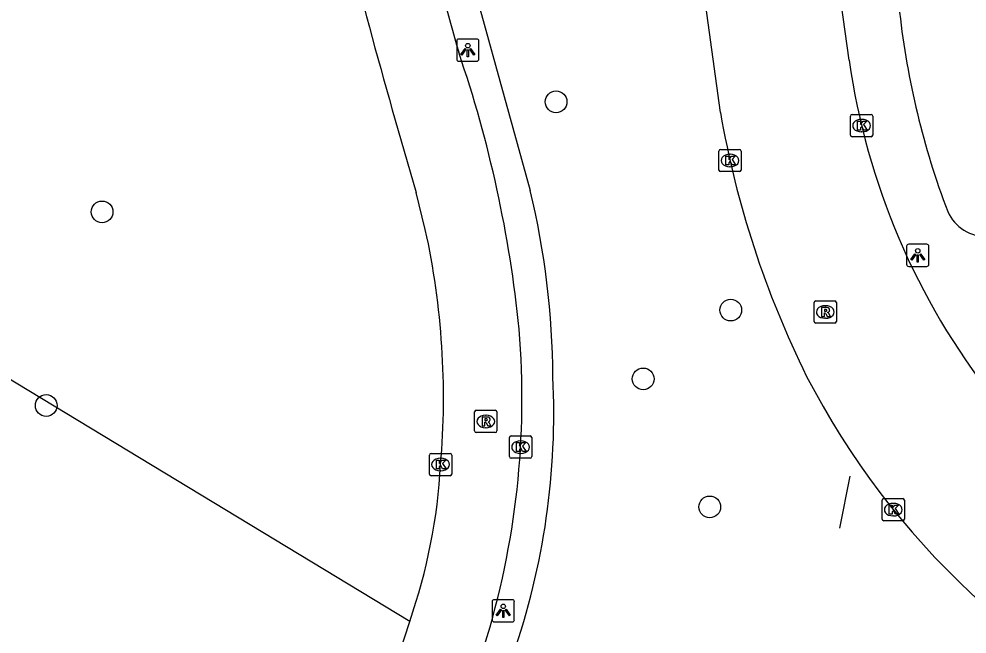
# Model space of a CAD drawing. Extents: x 160356 to 161355, y 381727 to 382845.
# Drawn here: x 160864.16 to 160906.72, y 381845.06 to 381872.66 of the extents above; entities that cross this region are included whole.
import ezdxf

# ---------------------------------------------------------------- set-up
doc = ezdxf.new("R2010")
doc.units = 0
for name, color, linetype in [('IMGEO_Berm_groen', 7, 'Continuous'), ('IMGEO_Boom', 7, 'Continuous'), ('IMGEO_Fietspad_gesloten', 7, 'Continuous'), ('IMGEO_Hek', 7, 'Continuous'), ('IMGEO_Kolk', 7, 'Continuous'), ('IMGEO_Lichtpunt', 7, 'Continuous'), ('IMGEO_Rijbaan_lokaal_open', 7, 'Continuous'), ('IMGEO_Rioolput', 7, 'Continuous'), ('IMGEO_Voetpad_open', 7, 'Continuous')]:
    doc.layers.add(name, color=color, linetype=linetype)

msp = doc.modelspace()

# ---------------------------------------------------------------- linework, layer by layer
at = {"layer": 'IMGEO_Berm_groen'}
msp.add_lwpolyline([(160881.699, 381845.629), (160837.055, 381872.634)], dxfattribs=at)
at = {"layer": 'IMGEO_Boom'}
for centre in [(160888.268, 381868.946), (160867.887, 381864.004), (160896.11, 381859.599), (160892.181, 381856.507), (160865.381, 381855.314), (160895.168, 381850.764)]:
    msp.add_circle(centre, 0.489, dxfattribs=at)
at = {"layer": 'IMGEO_Fietspad_gesloten'}
for points in [[(160882.399, 381863.215), (160881.994, 381864.874)], [(160875.539, 381826.657), (160877.352, 381832.225), (160879.827, 381839.886), (160881.699, 381845.629)]]:
    msp.add_lwpolyline(points, dxfattribs=at)
for centre, radius, start, end in [((161113.454, 381935.891), 238.507, 193.12349, 195.74594), ((161178.247, 381952.972), 309.074, 193.69852, 196.56111), ((160832.1, 381853.354), 54.774, 5.6419, 18.978), ((160847.945, 381855.674), 35.27, 355.107, 12.3452), ((160849.486, 381855.62), 37.253, 342.656, 4.8033), ((160857.304, 381854.092), 25.822, 340.8666, 356.8331)]:
    msp.add_arc(centre, radius, start, end, dxfattribs=at)
at = {"layer": 'IMGEO_Hek'}
msp.add_lwpolyline([(160901.012, 381849.808), (160901.469, 381852.141)], dxfattribs=at)
at = {"layer": 'IMGEO_Kolk'}
for p, q in [((160901.56, 381868.376), (160902.412, 381868.376)), ((160901.485, 381867.45), (160901.485, 381868.302)), ((160901.973, 381868.156), (160901.998, 381868.156)), ((160902.486, 381868.302), (160902.486, 381867.45)), ((160901.996, 381867.596), (160901.971, 381867.596)), ((160902.412, 381867.376), (160901.56, 381867.376)), ((160895.576, 381865.884), (160895.576, 381866.736)), ((160895.651, 381866.81), (160896.503, 381866.81)), ((160896.577, 381866.736), (160896.577, 381865.884)), ((160896.064, 381866.59), (160896.089, 381866.59)), ((160896.503, 381865.81), (160895.651, 381865.81)), ((160896.087, 381866.03), (160896.062, 381866.03)), ((160886.251, 381853.948), (160887.103, 381853.948)), ((160886.176, 381853.022), (160886.176, 381853.874)), ((160886.664, 381853.728), (160886.689, 381853.728)), ((160887.177, 381853.874), (160887.177, 381853.022)), ((160882.583, 381852.24), (160882.583, 381853.092)), ((160882.658, 381853.166), (160883.51, 381853.166)), ((160883.584, 381853.092), (160883.584, 381852.24)), ((160886.687, 381853.168), (160886.662, 381853.168)), ((160883.071, 381852.946), (160883.096, 381852.946)), ((160887.103, 381852.948), (160886.251, 381852.948)), ((160883.094, 381852.386), (160883.069, 381852.386)), ((160883.51, 381852.166), (160882.658, 381852.166)), ((160902.907, 381850.215), (160902.907, 381851.067)), ((160902.982, 381851.141), (160903.834, 381851.141)), ((160903.395, 381850.921), (160903.42, 381850.921)), ((160903.908, 381851.067), (160903.908, 381850.215)), ((160903.834, 381850.141), (160902.982, 381850.141)), ((160903.418, 381850.361), (160903.393, 381850.361))]:
    msp.add_line(p, q, dxfattribs=at)
for points in [[(160901.56, 381868.376), (160902.412, 381868.376)], [(160901.485, 381867.45), (160901.485, 381868.302)], [(160901.806, 381868.076), (160901.929, 381868.076), (160901.929, 381867.925), (160902.059, 381868.076), (160902.223, 381868.076), (160902.077, 381867.925), (160902.23, 381867.676), (160902.078, 381867.676), (160901.993, 381867.84), (160901.929, 381867.773), (160901.929, 381867.676), (160901.806, 381867.676), (160901.806, 381868.076)], [(160902.486, 381868.302), (160902.486, 381867.45)], [(160902.412, 381867.376), (160901.56, 381867.376)], [(160895.576, 381865.884), (160895.576, 381866.736)], [(160895.651, 381866.81), (160896.503, 381866.81)], [(160896.577, 381866.736), (160896.577, 381865.884)], [(160895.897, 381866.51), (160896.02, 381866.51), (160896.02, 381866.359), (160896.15, 381866.51), (160896.314, 381866.51), (160896.168, 381866.359), (160896.321, 381866.11), (160896.169, 381866.11), (160896.084, 381866.274), (160896.02, 381866.207), (160896.02, 381866.11), (160895.897, 381866.11), (160895.897, 381866.51)], [(160896.503, 381865.81), (160895.651, 381865.81)], [(160886.251, 381853.948), (160887.103, 381853.948)], [(160886.176, 381853.022), (160886.176, 381853.874)], [(160886.497, 381853.648), (160886.62, 381853.648), (160886.62, 381853.497), (160886.75, 381853.648), (160886.914, 381853.648), (160886.768, 381853.497), (160886.921, 381853.248), (160886.769, 381853.248), (160886.684, 381853.412), (160886.62, 381853.345), (160886.62, 381853.248), (160886.497, 381853.248), (160886.497, 381853.648)], [(160887.177, 381853.874), (160887.177, 381853.022)], [(160882.583, 381852.24), (160882.583, 381853.092)], [(160882.658, 381853.166), (160883.51, 381853.166)], [(160883.584, 381853.092), (160883.584, 381852.24)], [(160882.904, 381852.866), (160883.027, 381852.866), (160883.027, 381852.715), (160883.157, 381852.866), (160883.321, 381852.866), (160883.175, 381852.715), (160883.328, 381852.466), (160883.176, 381852.466), (160883.091, 381852.63), (160883.027, 381852.563), (160883.027, 381852.466), (160882.904, 381852.466), (160882.904, 381852.866)], [(160887.103, 381852.948), (160886.251, 381852.948)], [(160883.51, 381852.166), (160882.658, 381852.166)], [(160902.907, 381850.215), (160902.907, 381851.067)], [(160902.982, 381851.141), (160903.834, 381851.141)], [(160903.908, 381851.067), (160903.908, 381850.215)], [(160903.228, 381850.841), (160903.351, 381850.841), (160903.351, 381850.69), (160903.481, 381850.841), (160903.645, 381850.841), (160903.499, 381850.69), (160903.652, 381850.441), (160903.5, 381850.441), (160903.415, 381850.605), (160903.351, 381850.538), (160903.351, 381850.441), (160903.228, 381850.441), (160903.228, 381850.841)], [(160903.834, 381850.141), (160902.982, 381850.141)]]:
    msp.add_lwpolyline(points, dxfattribs=at)
for centre, start, end in [((160901.562, 381868.3), 91.552, 178.448), ((160901.562, 381868.3), 91.552, 178.448), ((160902.41, 381868.3), 1.552, 88.448), ((160902.41, 381868.3), 1.552, 88.448), ((160901.562, 381867.452), 181.552, 268.448), ((160901.562, 381867.452), 181.552, 268.448), ((160902.41, 381867.452), 271.552, 358.448), ((160902.41, 381867.452), 271.552, 358.448), ((160895.653, 381866.734), 91.552, 178.448), ((160895.653, 381866.734), 91.552, 178.448), ((160896.501, 381866.734), 1.552, 88.448), ((160896.501, 381866.734), 1.552, 88.448), ((160895.653, 381865.886), 181.552, 268.448), ((160895.653, 381865.886), 181.552, 268.448), ((160896.501, 381865.886), 271.552, 358.448), ((160896.501, 381865.886), 271.552, 358.448), ((160886.253, 381853.872), 91.552, 178.448), ((160886.253, 381853.872), 91.552, 178.448), ((160887.101, 381853.872), 1.552, 88.448), ((160887.101, 381853.872), 1.552, 88.448), ((160882.66, 381853.09), 91.552, 178.448), ((160882.66, 381853.09), 91.552, 178.448), ((160883.508, 381853.09), 1.552, 88.448), ((160883.508, 381853.09), 1.552, 88.448), ((160886.253, 381853.024), 181.552, 268.448), ((160886.253, 381853.024), 181.552, 268.448), ((160887.101, 381853.024), 271.552, 358.448), ((160887.101, 381853.024), 271.552, 358.448), ((160882.66, 381852.242), 181.552, 268.448), ((160882.66, 381852.242), 181.552, 268.448), ((160883.508, 381852.242), 271.552, 358.448), ((160883.508, 381852.242), 271.552, 358.448), ((160902.984, 381851.065), 91.552, 178.448), ((160902.984, 381851.065), 91.552, 178.448), ((160903.832, 381851.065), 1.552, 88.448), ((160903.832, 381851.065), 1.552, 88.448), ((160902.984, 381850.217), 181.552, 268.448), ((160902.984, 381850.217), 181.552, 268.448), ((160903.832, 381850.217), 271.552, 358.448), ((160903.832, 381850.217), 271.552, 358.448)]:
    msp.add_arc(centre, 0.0765, start, end, dxfattribs=at)
for centre, major_axis, ratio, start_param, end_param in [((160901.972, 381867.876), (-0.387, 0.002), 0.722429, 4.712389, 7.853982), ((160901.997, 381867.876), (-0.39, 0.002), 0.717154, 1.570796, 4.712389), ((160896.063, 381866.31), (-0.387, 0.002), 0.722429, 4.712389, 7.853982), ((160896.088, 381866.31), (-0.39, 0.002), 0.717154, 1.570796, 4.712389), ((160886.663, 381853.448), (-0.387, 0.002), 0.722429, 4.712389, 7.853982), ((160886.688, 381853.448), (-0.39, 0.002), 0.717154, 1.570796, 4.712389), ((160883.07, 381852.666), (-0.387, 0.002), 0.722429, 4.712389, 7.853982), ((160883.095, 381852.666), (-0.39, 0.002), 0.717154, 1.570796, 4.712389), ((160903.394, 381850.641), (-0.387, 0.002), 0.722429, 4.712389, 7.853982), ((160903.419, 381850.641), (-0.39, 0.002), 0.717154, 1.570796, 4.712389)]:
    msp.add_ellipse(centre, major_axis=major_axis, ratio=ratio, start_param=start_param, end_param=end_param, dxfattribs=at)
at = {"layer": 'IMGEO_Lichtpunt'}
for p, q in [((160883.809, 381871.667), (160883.809, 381870.86)), ((160883.809, 381871.667), (160883.809, 381870.86)), ((160884.711, 381871.762), (160883.903, 381871.762)), ((160884.711, 381871.762), (160883.903, 381871.762)), ((160884.805, 381870.86), (160884.805, 381871.667)), ((160884.805, 381870.86), (160884.805, 381871.667)), ((160883.903, 381870.766), (160884.711, 381870.766)), ((160883.903, 381870.766), (160884.711, 381870.766)), ((160904.008, 381862.46), (160904.008, 381861.653)), ((160904.008, 381862.46), (160904.008, 381861.653)), ((160904.91, 381862.555), (160904.102, 381862.555)), ((160904.91, 381862.555), (160904.102, 381862.555)), ((160905.004, 381861.653), (160905.004, 381862.46)), ((160905.004, 381861.653), (160905.004, 381862.46)), ((160904.102, 381861.559), (160904.91, 381861.559)), ((160904.102, 381861.559), (160904.91, 381861.559)), ((160885.399, 381846.506), (160885.399, 381845.699)), ((160885.399, 381846.506), (160885.399, 381845.699)), ((160886.301, 381846.601), (160885.493, 381846.601)), ((160886.301, 381846.601), (160885.493, 381846.601)), ((160886.395, 381845.699), (160886.395, 381846.506)), ((160886.395, 381845.699), (160886.395, 381846.506)), ((160885.493, 381845.605), (160886.301, 381845.605)), ((160885.493, 381845.605), (160886.301, 381845.605))]:
    msp.add_line(p, q, dxfattribs=at)
for points in [[(160884.183, 381871.331), (160884.222, 381871.303), (160884.034, 381871.041), (160883.996, 381871.068), (160884.183, 381871.331)], [(160884.285, 381871.283), (160884.332, 381871.283), (160884.332, 381870.961), (160884.285, 381870.961), (160884.285, 381871.283)], [(160884.395, 381871.303), (160884.433, 381871.33), (160884.62, 381871.068), (160884.581, 381871.04), (160884.395, 381871.303)], [(160904.382, 381862.124), (160904.421, 381862.096), (160904.233, 381861.834), (160904.195, 381861.861), (160904.382, 381862.124)], [(160904.484, 381862.076), (160904.531, 381862.076), (160904.531, 381861.754), (160904.484, 381861.754), (160904.484, 381862.076)], [(160904.594, 381862.096), (160904.632, 381862.123), (160904.819, 381861.861), (160904.78, 381861.833), (160904.594, 381862.096)], [(160885.773, 381846.17), (160885.812, 381846.142), (160885.624, 381845.88), (160885.586, 381845.907), (160885.773, 381846.17)], [(160885.875, 381846.122), (160885.922, 381846.122), (160885.922, 381845.8), (160885.875, 381845.8), (160885.875, 381846.122)], [(160885.985, 381846.142), (160886.023, 381846.169), (160886.21, 381845.907), (160886.171, 381845.879), (160885.985, 381846.142)]]:
    msp.add_lwpolyline(points, dxfattribs=at)
for centre in [(160884.308, 381871.465), (160904.507, 381862.258), (160885.898, 381846.304)]:
    msp.add_circle(centre, 0.0994, dxfattribs=at)
for centre, start, end in [((160883.903, 381871.667), 90, 180), ((160883.903, 381871.667), 90, 180), ((160884.711, 381871.667), 0, 90), ((160884.711, 381871.667), 0, 90), ((160883.903, 381870.86), 180, 270), ((160883.903, 381870.86), 180, 270), ((160884.711, 381870.86), 270, 0), ((160884.711, 381870.86), 270, 360), ((160904.102, 381862.46), 90, 180), ((160904.102, 381862.46), 90, 180), ((160904.91, 381862.46), 0, 90), ((160904.91, 381862.46), 0, 90), ((160904.102, 381861.653), 180, 270), ((160904.102, 381861.653), 180, 270), ((160904.91, 381861.653), 270, 0), ((160904.91, 381861.653), 270, 360), ((160885.493, 381846.506), 90, 180), ((160885.493, 381846.506), 90, 180), ((160886.301, 381846.506), 0, 90), ((160886.301, 381846.506), 0, 90), ((160885.493, 381845.699), 180, 270), ((160885.493, 381845.699), 180, 270), ((160886.301, 381845.699), 270, 0), ((160886.301, 381845.699), 270, 360)]:
    msp.add_arc(centre, 0.0946, start, end, dxfattribs=at)
at = {"layer": 'IMGEO_Rijbaan_lokaal_open'}
for points in [[(160901.427, 381870.806), (160899.161, 381887.008)], [(160895.648, 381868.462), (160893.167, 381886.535)]]:
    msp.add_lwpolyline(points, dxfattribs=at)
for centre, radius, start, end in [((160932.837, 381875.272), 31.726, 188.0915, 218.1356), ((160938.684, 381875.97), 43.686, 189.8957, 206.2876), ((160931.323, 381873.072), 35.809, 207.3468, 246.6476)]:
    msp.add_arc(centre, radius, start, end, dxfattribs=at)
at = {"layer": 'IMGEO_Rioolput'}
for p, q in [((160899.855, 381859.086), (160899.855, 381859.938)), ((160899.93, 381860.012), (160900.782, 381860.012)), ((160900.856, 381859.938), (160900.856, 381859.086)), ((160900.343, 381859.792), (160900.368, 381859.792)), ((160900.782, 381859.012), (160899.93, 381859.012)), ((160900.366, 381859.232), (160900.341, 381859.232)), ((160884.614, 381854.173), (160884.614, 381855.025)), ((160884.689, 381855.099), (160885.541, 381855.099)), ((160885.102, 381854.879), (160885.127, 381854.879)), ((160885.615, 381855.025), (160885.615, 381854.173)), ((160885.125, 381854.319), (160885.1, 381854.319)), ((160885.541, 381854.099), (160884.689, 381854.099))]:
    msp.add_line(p, q, dxfattribs=at)
for points in [[(160899.855, 381859.086), (160899.855, 381859.938)], [(160899.93, 381860.012), (160900.782, 381860.012)], [(160900.856, 381859.938), (160900.856, 381859.086)], [(160900.444, 381859.71), (160900.192, 381859.712), (160900.192, 381859.312)], [(160900.192, 381859.312), (160900.316, 381859.312), (160900.316, 381859.474), (160900.327, 381859.474)], [(160900.37, 381859.631), (160900.316, 381859.631), (160900.316, 381859.55)], [(160900.316, 381859.55), (160900.368, 381859.55)], [(160900.374, 381859.445), (160900.445, 381859.312), (160900.585, 381859.312), (160900.52, 381859.438)], [(160900.782, 381859.012), (160899.93, 381859.012)], [(160884.614, 381854.173), (160884.614, 381855.025)], [(160884.689, 381855.099), (160885.541, 381855.099)], [(160885.203, 381854.797), (160884.951, 381854.799), (160884.951, 381854.399)], [(160885.615, 381855.025), (160885.615, 381854.173)], [(160884.951, 381854.399), (160885.075, 381854.399), (160885.075, 381854.561), (160885.086, 381854.561)], [(160885.129, 381854.718), (160885.075, 381854.718), (160885.075, 381854.637)], [(160885.075, 381854.637), (160885.127, 381854.637)], [(160885.133, 381854.532), (160885.204, 381854.399), (160885.344, 381854.399), (160885.279, 381854.525)], [(160885.541, 381854.099), (160884.689, 381854.099)]]:
    msp.add_lwpolyline(points, dxfattribs=at)
for centre, radius, start, end in [((160899.932, 381859.936), 0.0765, 91.552, 178.448), ((160899.932, 381859.936), 0.0765, 91.552, 178.448), ((160900.78, 381859.936), 0.0765, 1.552, 88.448), ((160900.78, 381859.936), 0.0765, 1.552, 88.448), ((160900.326, 381859.421), 0.0533, 26.0293, 88.6989), ((160900.352, 381859.739), 0.19, 274.7715, 282.9687), ((160900.376, 381859.535), 0.0964, 77.0061, 93.1865), ((160900.39, 381859.592), 0.0378, 276.6634, 79.6772), ((160900.443, 381859.6), 0.109, 350.3612, 89.416), ((160900.441, 381859.6), 0.112, 277.5842, 350.9817), ((160900.425, 381859.385), 0.108, 29.5134, 73.7905), ((160899.932, 381859.088), 0.0765, 181.552, 268.448), ((160899.932, 381859.088), 0.0765, 181.552, 268.448), ((160900.78, 381859.088), 0.0765, 271.552, 358.448), ((160900.78, 381859.088), 0.0765, 271.552, 358.448), ((160884.691, 381855.023), 0.0765, 91.552, 178.448), ((160884.691, 381855.023), 0.0765, 91.552, 178.448), ((160885.202, 381854.687), 0.109, 350.3612, 89.416), ((160885.539, 381855.023), 0.0765, 1.552, 88.448), ((160885.539, 381855.023), 0.0765, 1.552, 88.448), ((160885.085, 381854.508), 0.0533, 26.0293, 88.6989), ((160885.111, 381854.826), 0.19, 274.7715, 282.9687), ((160885.135, 381854.622), 0.0964, 77.0061, 93.1865), ((160885.149, 381854.679), 0.0378, 276.6634, 79.6772), ((160885.2, 381854.687), 0.112, 277.5842, 350.9817), ((160885.184, 381854.472), 0.108, 29.5134, 73.7905), ((160884.691, 381854.175), 0.0765, 181.552, 268.448), ((160884.691, 381854.175), 0.0765, 181.552, 268.448), ((160885.539, 381854.175), 0.0765, 271.552, 358.448), ((160885.539, 381854.175), 0.0765, 271.552, 358.448)]:
    msp.add_arc(centre, radius, start, end, dxfattribs=at)
for centre, major_axis, ratio, start_param, end_param in [((160900.342, 381859.512), (-0.387, 0.002), 0.722429, 4.712389, 7.853982), ((160900.367, 381859.512), (-0.39, 0.002), 0.717154, 1.570796, 4.712389), ((160885.101, 381854.599), (-0.387, 0.002), 0.722429, 4.712389, 7.853982), ((160885.126, 381854.599), (-0.39, 0.002), 0.717154, 1.570796, 4.712389)]:
    msp.add_ellipse(centre, major_axis=major_axis, ratio=ratio, start_param=start_param, end_param=end_param, dxfattribs=at)
at = {"layer": 'IMGEO_Voetpad_open'}
msp.add_lwpolyline([(160883.676, 381877.367), (160887.107, 381864.97)], dxfattribs=at)
for centre, radius, start, end in [((160939.761, 381876.948), 36.289, 186.3064, 200.8687), ((160851.187, 381856.359), 36.938, 0.3758, 13.4814), ((160907.587, 381864.796), 1.899, 204.0772, 271.975), ((160855.316, 381854.943), 32.85, 340.7332, 2.8924)]:
    msp.add_arc(centre, radius, start, end, dxfattribs=at)

doc.saveas('drawing.dxf')
